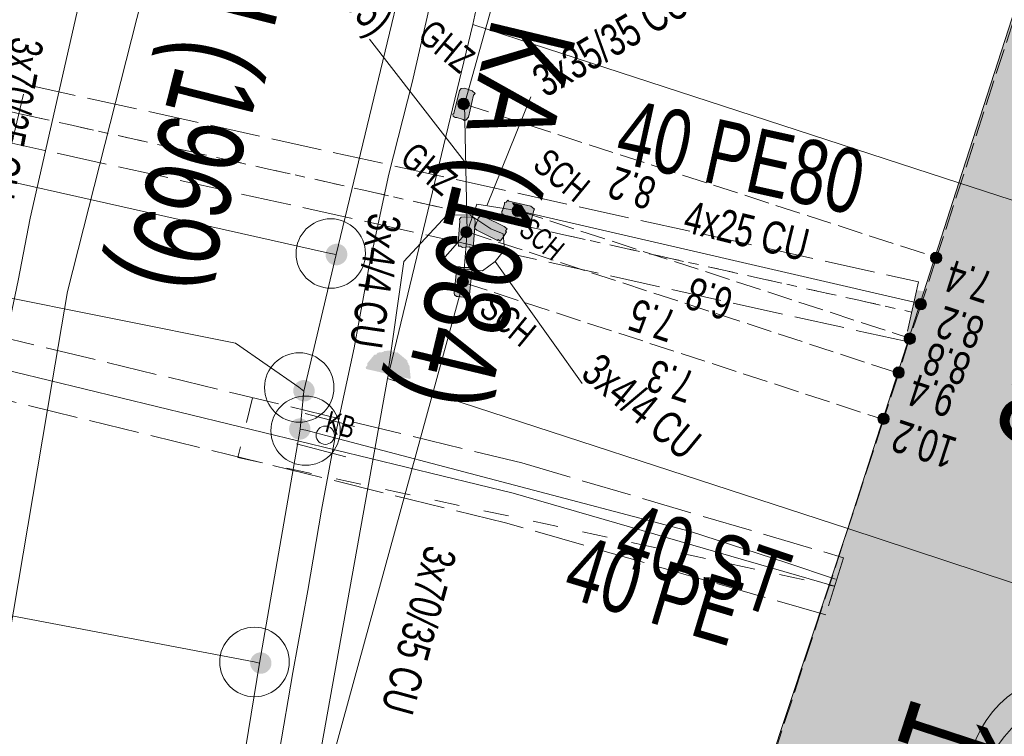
# Model space of a CAD drawing. Header units: metres. Extents: x -740 to 758, y -633 to 854.
# Tile 572 of 656: x 225 to 241, y -351 to -339. Entities that reach past the tile are written whole.
import ezdxf

# ---------------------------------------------------------------- set-up
doc = ezdxf.new("R2010")
doc.units = ezdxf.units.M
doc.header["$MEASUREMENT"] = 0
for name, pattern in [('166_166', [0.3328, 0.1664, -0.1664]), ('416_125', [0.5408, 0.416, -0.1248]), ('416_416', [0.832, 0.416, -0.416]), ('832_208', [1.04, 0.832, -0.208])]:
    doc.linetypes.add(name, pattern=pattern)
for name, color, linetype in [('Gas.LOVION', 7, 'Continuous'), ('Grundkarte.LOVION', 7, 'Continuous'), ('Grundkarte_Text.LOVION', 7, 'Continuous'), ('Strom.LOVION', 7, 'Continuous'), ('StromBemass.LOVION', 7, 'Continuous'), ('Wasser.LOVION', 7, 'Continuous')]:
    doc.layers.add(name, color=color, linetype=linetype)
doc.styles.add('ERSTELLTER_STIL_1', font='arial.ttf')

msp = doc.modelspace()

# ---------------------------------------------------------------- hatches: boundary and pattern name
at = {"layer": 'Gas.LOVION', "linetype": 'Continuous', "lineweight": 13}
for points in [[(230.326, -342.743), (230.339, -342.725), (230.349, -342.705), (230.357, -342.684), (230.363, -342.663), (230.365, -342.641), (230.365, -342.619), (230.363, -342.597), (230.357, -342.575), (230.349, -342.555), (230.338, -342.535), (230.325, -342.517), (230.31, -342.501), (230.293, -342.487), (230.274, -342.475), (230.254, -342.466), (230.233, -342.459), (230.211, -342.455), (230.189, -342.454), (230.167, -342.455), (230.145, -342.46), (230.124, -342.467), (230.104, -342.476), (230.085, -342.488), (230.068, -342.502), (230.053, -342.518), (230.04, -342.536), (230.029, -342.556), (230.021, -342.576), (230.016, -342.598), (230.013, -342.62), (230.013, -342.642), (230.016, -342.664), (230.022, -342.686), (230.03, -342.706), (230.04, -342.726), (230.054, -342.743), (230.069, -342.76), (230.086, -342.774), (230.105, -342.785), (230.125, -342.795), (230.146, -342.802), (230.168, -342.806), (230.19, -342.807), (230.212, -342.806), (230.234, -342.801), (230.255, -342.794), (230.275, -342.785), (230.293, -342.773), (230.311, -342.759)], [(230.332, -342.739), (230.345, -342.721), (230.356, -342.701), (230.364, -342.681), (230.369, -342.659), (230.372, -342.637), (230.372, -342.615), (230.369, -342.593), (230.364, -342.572), (230.356, -342.551), (230.345, -342.532), (230.332, -342.514), (230.317, -342.498), (230.299, -342.484), (230.281, -342.472), (230.261, -342.463), (230.24, -342.456), (230.218, -342.452), (230.196, -342.451), (230.174, -342.452), (230.152, -342.457), (230.131, -342.463), (230.111, -342.473), (230.093, -342.485), (230.076, -342.499), (230.061, -342.515), (230.048, -342.533), (230.037, -342.552), (230.029, -342.573), (230.024, -342.594), (230.021, -342.616), (230.021, -342.638), (230.024, -342.66), (230.029, -342.682), (230.038, -342.702), (230.048, -342.722), (230.061, -342.739), (230.076, -342.755), (230.094, -342.77), (230.112, -342.781), (230.132, -342.791), (230.153, -342.797), (230.175, -342.801), (230.197, -342.803), (230.219, -342.801), (230.241, -342.797), (230.262, -342.79), (230.282, -342.781), (230.3, -342.769), (230.317, -342.755)], [(229.79, -344.987), (229.802, -344.969), (229.813, -344.95), (229.821, -344.93), (229.826, -344.908), (229.829, -344.886), (229.829, -344.864), (229.826, -344.843), (229.821, -344.821), (229.813, -344.801), (229.802, -344.782), (229.789, -344.764), (229.774, -344.748), (229.757, -344.734), (229.738, -344.722), (229.718, -344.713), (229.697, -344.706), (229.676, -344.702), (229.654, -344.701), (229.632, -344.702), (229.61, -344.707), (229.589, -344.713), (229.57, -344.723), (229.551, -344.735), (229.534, -344.749), (229.519, -344.765), (229.506, -344.783), (229.496, -344.802), (229.488, -344.822), (229.482, -344.844), (229.48, -344.866), (229.48, -344.888), (229.482, -344.909), (229.488, -344.931), (229.496, -344.951), (229.507, -344.97), (229.52, -344.988), (229.535, -345.004), (229.552, -345.018), (229.57, -345.03), (229.59, -345.039), (229.611, -345.046), (229.633, -345.05), (229.655, -345.051), (229.677, -345.05), (229.698, -345.045), (229.719, -345.039), (229.739, -345.029), (229.758, -345.017), (229.775, -345.003)], [(229.794, -344.99), (229.806, -344.973), (229.817, -344.953), (229.825, -344.933), (229.83, -344.912), (229.833, -344.89), (229.833, -344.868), (229.83, -344.846), (229.825, -344.825), (229.817, -344.804), (229.806, -344.785), (229.793, -344.767), (229.778, -344.751), (229.761, -344.737), (229.742, -344.726), (229.722, -344.716), (229.701, -344.71), (229.68, -344.706), (229.658, -344.704), (229.636, -344.706), (229.614, -344.71), (229.593, -344.717), (229.573, -344.726), (229.555, -344.738), (229.538, -344.752), (229.523, -344.768), (229.51, -344.786), (229.5, -344.805), (229.492, -344.826), (229.486, -344.847), (229.484, -344.869), (229.484, -344.891), (229.486, -344.913), (229.492, -344.934), (229.5, -344.954), (229.511, -344.974), (229.524, -344.991), (229.539, -345.007), (229.556, -345.021), (229.574, -345.033), (229.594, -345.042), (229.615, -345.049), (229.637, -345.053), (229.659, -345.054), (229.681, -345.053), (229.702, -345.049), (229.723, -345.042), (229.743, -345.032), (229.762, -345.021), (229.779, -345.007)], [(229.721, -345.621), (229.734, -345.603), (229.744, -345.584), (229.752, -345.563), (229.758, -345.542), (229.76, -345.52), (229.76, -345.498), (229.757, -345.476), (229.752, -345.455), (229.744, -345.435), (229.733, -345.415), (229.72, -345.397), (229.705, -345.382), (229.688, -345.368), (229.669, -345.356), (229.649, -345.346), (229.628, -345.34), (229.607, -345.336), (229.585, -345.334), (229.563, -345.336), (229.541, -345.34), (229.52, -345.347), (229.5, -345.356), (229.482, -345.368), (229.465, -345.382), (229.45, -345.398), (229.437, -345.416), (229.426, -345.436), (229.418, -345.456), (229.413, -345.477), (229.41, -345.499), (229.41, -345.521), (229.413, -345.543), (229.419, -345.564), (229.427, -345.585), (229.438, -345.604), (229.451, -345.622), (229.466, -345.638), (229.483, -345.652), (229.501, -345.663), (229.521, -345.673), (229.542, -345.68), (229.564, -345.684), (229.586, -345.685), (229.608, -345.683), (229.629, -345.679), (229.65, -345.672), (229.67, -345.663), (229.689, -345.651), (229.706, -345.637)], [(229.724, -345.621), (229.737, -345.603), (229.747, -345.584), (229.755, -345.563), (229.761, -345.542), (229.763, -345.52), (229.763, -345.498), (229.76, -345.477), (229.755, -345.455), (229.747, -345.435), (229.736, -345.416), (229.723, -345.398), (229.708, -345.382), (229.691, -345.368), (229.672, -345.357), (229.653, -345.347), (229.632, -345.341), (229.61, -345.336), (229.588, -345.335), (229.566, -345.337), (229.545, -345.341), (229.524, -345.348), (229.504, -345.357), (229.486, -345.369), (229.469, -345.383), (229.454, -345.399), (229.441, -345.417), (229.43, -345.436), (229.422, -345.457), (229.417, -345.478), (229.414, -345.5), (229.414, -345.522), (229.417, -345.543), (229.423, -345.565), (229.431, -345.585), (229.441, -345.604), (229.454, -345.622), (229.469, -345.638), (229.486, -345.652), (229.505, -345.663), (229.525, -345.673), (229.546, -345.679), (229.567, -345.684), (229.589, -345.685), (229.611, -345.683), (229.633, -345.679), (229.654, -345.672), (229.673, -345.663), (229.692, -345.651), (229.709, -345.637)], [(238.565, -347.634), (238.338, -348.336), (238.675, -348.45), (238.931, -347.746)], [(229.077, -349.483), (229.09, -349.465), (229.1, -349.446), (229.108, -349.425), (229.114, -349.404), (229.116, -349.382), (229.116, -349.36), (229.113, -349.339), (229.108, -349.317), (229.1, -349.297), (229.089, -349.278), (229.076, -349.26), (229.061, -349.244), (229.044, -349.23), (229.026, -349.218), (229.006, -349.209), (228.985, -349.202), (228.963, -349.198), (228.941, -349.197), (228.919, -349.198), (228.898, -349.203), (228.877, -349.209), (228.857, -349.219), (228.839, -349.231), (228.822, -349.245), (228.807, -349.261), (228.794, -349.279), (228.783, -349.298), (228.775, -349.318), (228.77, -349.34), (228.767, -349.361), (228.767, -349.383), (228.77, -349.405), (228.776, -349.426), (228.784, -349.447), (228.795, -349.466), (228.807, -349.484), (228.823, -349.5), (228.84, -349.514), (228.858, -349.525), (228.878, -349.535), (228.899, -349.541), (228.92, -349.545), (228.942, -349.547), (228.964, -349.545), (228.986, -349.541), (229.007, -349.534), (229.027, -349.525), (229.045, -349.513), (229.062, -349.499)], [(229.079, -349.486), (229.092, -349.468), (229.103, -349.449), (229.111, -349.428), (229.116, -349.407), (229.119, -349.385), (229.119, -349.363), (229.116, -349.342), (229.11, -349.32), (229.102, -349.3), (229.091, -349.281), (229.078, -349.263), (229.063, -349.247), (229.046, -349.233), (229.028, -349.222), (229.008, -349.212), (228.987, -349.206), (228.966, -349.202), (228.944, -349.2), (228.922, -349.202), (228.9, -349.206), (228.879, -349.213), (228.859, -349.222), (228.841, -349.234), (228.824, -349.248), (228.809, -349.264), (228.796, -349.282), (228.786, -349.301), (228.778, -349.322), (228.772, -349.343), (228.77, -349.365), (228.77, -349.386), (228.773, -349.408), (228.778, -349.429), (228.786, -349.45), (228.797, -349.469), (228.81, -349.487), (228.825, -349.503), (228.842, -349.517), (228.86, -349.528), (228.88, -349.538), (228.901, -349.544), (228.923, -349.548), (228.945, -349.55), (228.967, -349.548), (228.988, -349.544), (229.009, -349.537), (229.029, -349.528), (229.047, -349.516), (229.064, -349.502)]]:
    msp.add_hatch(color=7, dxfattribs=at).paths.add_polyline_path(points)
at = {"layer": 'Grundkarte.LOVION', "linetype": 'Continuous', "lineweight": 18}
for points in [[(242.388, -335.644), (241.584, -337.999), (240.473, -341.447), (248.592, -344.082), (250.475, -338.253), (248.858, -337.731), (247.7, -337.371)], [(240.473, -341.447), (238.637, -347.154), (246.73, -349.82), (248.592, -344.082)], [(238.637, -347.154), (236.674, -353.079), (239.541, -353.981), (244.814, -355.623), (246.73, -349.82)]]:
    msp.add_hatch(color=9, dxfattribs=at).paths.add_polyline_path(points)
at = {"layer": 'Strom.LOVION', "linetype": 'Continuous', "lineweight": 13}
for points in [[(232.225, -339.919), (232.129, -340.298), (232.116, -340.314), (232.119, -340.343), (232.151, -340.369), (232.18, -340.366), (232.287, -340.4), (232.303, -340.414), (232.332, -340.411), (232.372, -340.362), (232.455, -340), (232.481, -339.968), (232.433, -339.928), (232.31, -339.881), (232.251, -339.887)], [(233.402, -341.828), (233.039, -341.745), (233.023, -341.732), (232.997, -341.764), (232.967, -341.767), (232.97, -341.797), (232.936, -341.903), (232.923, -341.919), (232.926, -341.949), (232.974, -341.988), (233.353, -342.084), (233.382, -342.081), (233.422, -342.033), (233.453, -341.897), (233.466, -341.881)], [(232.458, -342.453), (232.482, -342.095), (232.476, -342.037), (232.444, -342.011), (232.415, -342.013), (232.311, -342.009), (232.253, -342.014), (232.226, -342.047), (232.229, -342.076), (232.205, -342.433), (232.211, -342.491), (232.24, -342.489), (232.272, -342.515), (232.389, -342.504), (232.405, -342.517), (232.434, -342.514), (232.461, -342.482)], [(232.51, -342.226), (232.852, -342.399), (232.865, -342.383), (232.897, -342.41), (232.937, -342.361), (233, -342.252), (232.984, -342.239), (233.01, -342.206), (232.962, -342.167), (232.636, -342.007), (232.62, -341.993), (232.561, -341.999), (232.535, -342.031), (232.488, -342.154), (232.475, -342.17), (232.478, -342.199)], [(232.176, -342.894), (232.139, -343.267), (232.142, -343.296), (232.174, -343.323), (232.203, -343.32), (232.323, -343.338), (232.339, -343.351), (232.365, -343.319), (232.395, -343.316), (232.392, -343.287), (232.429, -342.913), (232.426, -342.884), (232.378, -342.845), (232.245, -342.843), (232.229, -342.83), (232.2, -342.832), (232.173, -342.865)], [(240.011, -342.926), (239.696, -343.932), (239.91, -344), (240.225, -342.994)], [(230.68, -344.518), (231.405, -344.683), (231.418, -344.667), (231.398, -344.462), (231.382, -344.449), (231.379, -344.42), (231.363, -344.407), (231.361, -344.378), (231.2, -344.245), (231.171, -344.248), (231.155, -344.235), (231.125, -344.238), (231.093, -344.212), (230.976, -344.223), (230.963, -344.239), (230.875, -344.248), (230.849, -344.28), (230.819, -344.283), (230.7, -344.427), (230.703, -344.457), (230.677, -344.489)]]:
    msp.add_hatch(color=7, dxfattribs=at).paths.add_polyline_path(points)
at = {"layer": 'StromBemass.LOVION', "linetype": 'Continuous', "lineweight": 13}
for points in [[(232.366, -340.204), (232.373, -340.194), (232.379, -340.184), (232.383, -340.173), (232.386, -340.161), (232.388, -340.149), (232.387, -340.137), (232.386, -340.125), (232.383, -340.114), (232.379, -340.103), (232.373, -340.092), (232.366, -340.083), (232.357, -340.074), (232.348, -340.066), (232.338, -340.06), (232.327, -340.055), (232.316, -340.051), (232.304, -340.049), (232.292, -340.048), (232.28, -340.049), (232.269, -340.051), (232.257, -340.055), (232.247, -340.06), (232.237, -340.067), (232.227, -340.074), (232.219, -340.083), (232.212, -340.093), (232.206, -340.103), (232.202, -340.114), (232.199, -340.126), (232.198, -340.138), (232.198, -340.15), (232.199, -340.162), (232.202, -340.173), (232.207, -340.184), (232.213, -340.195), (232.22, -340.204), (232.228, -340.213), (232.237, -340.221), (232.247, -340.227), (232.258, -340.232), (232.269, -340.236), (232.281, -340.238), (232.293, -340.239), (232.305, -340.238), (232.317, -340.235), (232.328, -340.232), (232.339, -340.227), (232.349, -340.22), (232.358, -340.213)], [(232.352, -340.186), (232.356, -340.179), (232.36, -340.172), (232.363, -340.165), (232.365, -340.157), (232.366, -340.149), (232.366, -340.142), (232.365, -340.134), (232.363, -340.126), (232.36, -340.119), (232.356, -340.112), (232.352, -340.105), (232.346, -340.1), (232.34, -340.095), (232.333, -340.091), (232.326, -340.087), (232.319, -340.085), (232.311, -340.083), (232.303, -340.083), (232.295, -340.083), (232.287, -340.085), (232.28, -340.087), (232.273, -340.091), (232.266, -340.095), (232.26, -340.1), (232.255, -340.106), (232.25, -340.112), (232.246, -340.119), (232.243, -340.126), (232.242, -340.134), (232.241, -340.142), (232.241, -340.15), (232.242, -340.158), (232.244, -340.165), (232.247, -340.173), (232.25, -340.179), (232.255, -340.186), (232.26, -340.192), (232.267, -340.197), (232.273, -340.201), (232.28, -340.204), (232.288, -340.207), (232.296, -340.208), (232.303, -340.208), (232.311, -340.208), (232.319, -340.206), (232.327, -340.204), (232.334, -340.201), (232.34, -340.196), (232.346, -340.191)], [(233.261, -341.967), (233.268, -341.957), (233.273, -341.947), (233.278, -341.936), (233.28, -341.925), (233.282, -341.913), (233.282, -341.901), (233.28, -341.89), (233.277, -341.878), (233.273, -341.867), (233.267, -341.857), (233.26, -341.848), (233.252, -341.839), (233.243, -341.831), (233.233, -341.825), (233.223, -341.82), (233.211, -341.817), (233.2, -341.814), (233.188, -341.814), (233.176, -341.815), (233.165, -341.817), (233.154, -341.82), (233.143, -341.826), (233.133, -341.832), (233.124, -341.839), (233.116, -341.848), (233.109, -341.858), (233.103, -341.868), (233.099, -341.879), (233.096, -341.89), (233.095, -341.902), (233.095, -341.914), (233.096, -341.925), (233.099, -341.937), (233.104, -341.948), (233.109, -341.958), (233.116, -341.967), (233.124, -341.976), (233.134, -341.983), (233.143, -341.99), (233.154, -341.995), (233.165, -341.998), (233.177, -342), (233.189, -342.001), (233.2, -342), (233.212, -341.998), (233.223, -341.994), (233.234, -341.989), (233.244, -341.983), (233.253, -341.976)], [(233.252, -341.95), (233.257, -341.943), (233.261, -341.936), (233.263, -341.929), (233.265, -341.921), (233.266, -341.913), (233.266, -341.905), (233.265, -341.897), (233.263, -341.889), (233.26, -341.882), (233.257, -341.875), (233.252, -341.868), (233.246, -341.863), (233.24, -341.858), (233.233, -341.853), (233.226, -341.85), (233.219, -341.847), (233.211, -341.846), (233.203, -341.846), (233.195, -341.846), (233.187, -341.848), (233.179, -341.85), (233.172, -341.854), (233.165, -341.858), (233.159, -341.863), (233.154, -341.869), (233.149, -341.875), (233.145, -341.882), (233.142, -341.89), (233.14, -341.897), (233.139, -341.905), (233.139, -341.913), (233.14, -341.921), (233.142, -341.929), (233.145, -341.936), (233.149, -341.943), (233.154, -341.95), (233.159, -341.956), (233.166, -341.961), (233.172, -341.965), (233.18, -341.968), (233.187, -341.971), (233.195, -341.972), (233.203, -341.973), (233.211, -341.972), (233.219, -341.971), (233.227, -341.968), (233.234, -341.965), (233.24, -341.961), (233.247, -341.955)], [(232.408, -342.318), (232.414, -342.309), (232.42, -342.299), (232.424, -342.288), (232.427, -342.277), (232.428, -342.265), (232.428, -342.254), (232.427, -342.242), (232.424, -342.231), (232.42, -342.221), (232.414, -342.211), (232.407, -342.201), (232.399, -342.193), (232.391, -342.186), (232.381, -342.179), (232.37, -342.175), (232.359, -342.171), (232.348, -342.169), (232.337, -342.168), (232.325, -342.169), (232.314, -342.171), (232.303, -342.175), (232.293, -342.18), (232.283, -342.186), (232.274, -342.193), (232.266, -342.202), (232.259, -342.211), (232.254, -342.221), (232.25, -342.232), (232.247, -342.243), (232.246, -342.254), (232.246, -342.266), (232.247, -342.277), (232.25, -342.288), (232.254, -342.299), (232.26, -342.309), (232.267, -342.318), (232.274, -342.327), (232.283, -342.334), (232.293, -342.34), (232.303, -342.345), (232.314, -342.349), (232.326, -342.351), (232.337, -342.351), (232.349, -342.351), (232.36, -342.348), (232.371, -342.345), (232.381, -342.34), (232.391, -342.334), (232.4, -342.326)], [(232.399, -342.299), (232.403, -342.293), (232.407, -342.286), (232.41, -342.279), (232.412, -342.271), (232.413, -342.263), (232.413, -342.256), (232.412, -342.248), (232.41, -342.24), (232.407, -342.233), (232.403, -342.226), (232.399, -342.22), (232.393, -342.214), (232.387, -342.209), (232.38, -342.205), (232.373, -342.202), (232.366, -342.199), (232.358, -342.198), (232.35, -342.197), (232.342, -342.198), (232.335, -342.199), (232.327, -342.202), (232.32, -342.205), (232.314, -342.209), (232.308, -342.214), (232.302, -342.22), (232.298, -342.226), (232.294, -342.233), (232.291, -342.241), (232.289, -342.248), (232.288, -342.256), (232.288, -342.264), (232.289, -342.272), (232.291, -342.279), (232.294, -342.286), (232.298, -342.293), (232.302, -342.3), (232.308, -342.305), (232.314, -342.31), (232.321, -342.315), (232.328, -342.318), (232.335, -342.32), (232.343, -342.322), (232.351, -342.322), (232.359, -342.322), (232.366, -342.32), (232.374, -342.318), (232.381, -342.314), (232.387, -342.31), (232.393, -342.305)], [(240.17, -342.743), (240.177, -342.733), (240.183, -342.723), (240.187, -342.712), (240.19, -342.7), (240.191, -342.689), (240.191, -342.677), (240.19, -342.665), (240.187, -342.654), (240.182, -342.643), (240.177, -342.632), (240.17, -342.623), (240.161, -342.614), (240.152, -342.607), (240.142, -342.6), (240.132, -342.595), (240.12, -342.592), (240.109, -342.589), (240.097, -342.589), (240.085, -342.59), (240.073, -342.592), (240.062, -342.595), (240.051, -342.601), (240.041, -342.607), (240.032, -342.615), (240.024, -342.623), (240.017, -342.633), (240.012, -342.643), (240.007, -342.654), (240.004, -342.666), (240.003, -342.677), (240.003, -342.689), (240.004, -342.701), (240.007, -342.713), (240.012, -342.724), (240.018, -342.734), (240.025, -342.743), (240.033, -342.752), (240.042, -342.76), (240.052, -342.766), (240.063, -342.771), (240.074, -342.775), (240.086, -342.777), (240.097, -342.777), (240.109, -342.777), (240.121, -342.774), (240.132, -342.771), (240.143, -342.766), (240.153, -342.759), (240.162, -342.752)], [(240.147, -342.727), (240.152, -342.721), (240.156, -342.714), (240.158, -342.707), (240.16, -342.699), (240.161, -342.692), (240.161, -342.684), (240.16, -342.676), (240.158, -342.669), (240.155, -342.662), (240.152, -342.655), (240.147, -342.649), (240.142, -342.643), (240.136, -342.639), (240.13, -342.635), (240.123, -342.631), (240.115, -342.629), (240.108, -342.628), (240.1, -342.627), (240.092, -342.628), (240.085, -342.629), (240.078, -342.631), (240.071, -342.635), (240.064, -342.639), (240.058, -342.644), (240.053, -342.649), (240.049, -342.656), (240.045, -342.662), (240.042, -342.669), (240.04, -342.677), (240.039, -342.684), (240.039, -342.692), (240.04, -342.7), (240.042, -342.707), (240.045, -342.714), (240.049, -342.721), (240.053, -342.727), (240.059, -342.733), (240.065, -342.738), (240.071, -342.742), (240.078, -342.745), (240.085, -342.747), (240.093, -342.749), (240.101, -342.749), (240.108, -342.749), (240.116, -342.747), (240.123, -342.745), (240.13, -342.741), (240.136, -342.737), (240.142, -342.732)], [(240.151, -342.725), (240.156, -342.719), (240.159, -342.712), (240.162, -342.705), (240.164, -342.698), (240.165, -342.69), (240.165, -342.682), (240.164, -342.675), (240.162, -342.667), (240.159, -342.66), (240.155, -342.653), (240.151, -342.647), (240.146, -342.642), (240.14, -342.637), (240.133, -342.633), (240.126, -342.629), (240.119, -342.627), (240.111, -342.626), (240.104, -342.625), (240.096, -342.626), (240.088, -342.627), (240.081, -342.63), (240.074, -342.633), (240.068, -342.637), (240.062, -342.642), (240.057, -342.648), (240.052, -342.654), (240.048, -342.661), (240.046, -342.668), (240.044, -342.675), (240.043, -342.683), (240.043, -342.691), (240.044, -342.698), (240.046, -342.706), (240.048, -342.713), (240.052, -342.719), (240.057, -342.726), (240.062, -342.731), (240.068, -342.736), (240.074, -342.74), (240.081, -342.744), (240.089, -342.746), (240.096, -342.747), (240.104, -342.748), (240.112, -342.747), (240.119, -342.746), (240.127, -342.743), (240.134, -342.74), (240.14, -342.736), (240.146, -342.731)], [(232.35, -343.136), (232.357, -343.127), (232.362, -343.116), (232.367, -343.105), (232.37, -343.094), (232.371, -343.082), (232.371, -343.071), (232.37, -343.059), (232.367, -343.048), (232.362, -343.037), (232.357, -343.027), (232.35, -343.017), (232.342, -343.009), (232.333, -343.001), (232.323, -342.995), (232.312, -342.99), (232.301, -342.986), (232.289, -342.984), (232.278, -342.984), (232.266, -342.984), (232.254, -342.987), (232.243, -342.99), (232.233, -342.995), (232.223, -343.002), (232.214, -343.009), (232.206, -343.018), (232.199, -343.027), (232.193, -343.037), (232.189, -343.048), (232.186, -343.06), (232.185, -343.071), (232.185, -343.083), (232.186, -343.095), (232.189, -343.106), (232.194, -343.117), (232.199, -343.127), (232.206, -343.137), (232.214, -343.145), (232.223, -343.152), (232.233, -343.159), (232.244, -343.164), (232.255, -343.167), (232.267, -343.169), (232.278, -343.17), (232.29, -343.169), (232.301, -343.167), (232.313, -343.163), (232.323, -343.158), (232.333, -343.152), (232.342, -343.145)], [(232.336, -343.129), (232.341, -343.123), (232.345, -343.116), (232.348, -343.108), (232.35, -343.1), (232.351, -343.093), (232.351, -343.085), (232.35, -343.077), (232.348, -343.069), (232.345, -343.061), (232.341, -343.054), (232.336, -343.048), (232.331, -343.042), (232.325, -343.037), (232.318, -343.033), (232.311, -343.029), (232.303, -343.027), (232.295, -343.026), (232.287, -343.025), (232.279, -343.026), (232.271, -343.027), (232.264, -343.03), (232.256, -343.033), (232.25, -343.037), (232.244, -343.042), (232.238, -343.048), (232.234, -343.055), (232.23, -343.062), (232.227, -343.069), (232.225, -343.077), (232.224, -343.085), (232.224, -343.093), (232.225, -343.101), (232.227, -343.109), (232.23, -343.116), (232.234, -343.123), (232.238, -343.129), (232.244, -343.135), (232.25, -343.14), (232.257, -343.145), (232.264, -343.148), (232.272, -343.15), (232.28, -343.152), (232.288, -343.152), (232.295, -343.152), (232.303, -343.15), (232.311, -343.148), (232.318, -343.144), (232.325, -343.14), (232.331, -343.135)], [(239.916, -343.508), (239.923, -343.499), (239.929, -343.488), (239.933, -343.477), (239.936, -343.466), (239.938, -343.454), (239.938, -343.442), (239.936, -343.43), (239.933, -343.419), (239.929, -343.408), (239.923, -343.397), (239.916, -343.388), (239.908, -343.379), (239.899, -343.372), (239.889, -343.365), (239.878, -343.36), (239.866, -343.357), (239.855, -343.355), (239.843, -343.354), (239.831, -343.355), (239.82, -343.357), (239.808, -343.361), (239.798, -343.366), (239.788, -343.372), (239.778, -343.38), (239.77, -343.388), (239.763, -343.398), (239.758, -343.408), (239.753, -343.419), (239.75, -343.431), (239.749, -343.443), (239.749, -343.455), (239.751, -343.466), (239.754, -343.478), (239.758, -343.489), (239.764, -343.499), (239.771, -343.509), (239.779, -343.517), (239.788, -343.525), (239.798, -343.531), (239.809, -343.536), (239.82, -343.54), (239.832, -343.542), (239.844, -343.543), (239.855, -343.542), (239.867, -343.54), (239.878, -343.536), (239.889, -343.531), (239.899, -343.525), (239.908, -343.517)], [(239.901, -343.49), (239.906, -343.484), (239.91, -343.477), (239.913, -343.47), (239.915, -343.462), (239.916, -343.454), (239.916, -343.446), (239.915, -343.439), (239.913, -343.431), (239.91, -343.424), (239.906, -343.417), (239.901, -343.41), (239.896, -343.405), (239.89, -343.4), (239.883, -343.395), (239.876, -343.392), (239.868, -343.39), (239.86, -343.388), (239.853, -343.388), (239.845, -343.388), (239.837, -343.39), (239.83, -343.392), (239.822, -343.396), (239.816, -343.4), (239.81, -343.405), (239.804, -343.411), (239.8, -343.417), (239.796, -343.424), (239.793, -343.431), (239.791, -343.439), (239.79, -343.447), (239.79, -343.455), (239.791, -343.463), (239.793, -343.47), (239.796, -343.477), (239.8, -343.484), (239.805, -343.491), (239.81, -343.496), (239.816, -343.502), (239.823, -343.506), (239.83, -343.509), (239.837, -343.511), (239.845, -343.513), (239.853, -343.513), (239.861, -343.513), (239.869, -343.511), (239.876, -343.509), (239.883, -343.506), (239.89, -343.501), (239.896, -343.496)], [(239.735, -344.078), (239.742, -344.069), (239.748, -344.058), (239.752, -344.047), (239.755, -344.036), (239.756, -344.024), (239.756, -344.012), (239.755, -344), (239.752, -343.989), (239.747, -343.978), (239.742, -343.968), (239.735, -343.958), (239.726, -343.95), (239.717, -343.942), (239.707, -343.936), (239.697, -343.931), (239.685, -343.927), (239.674, -343.925), (239.662, -343.924), (239.65, -343.925), (239.638, -343.927), (239.627, -343.931), (239.617, -343.936), (239.607, -343.942), (239.598, -343.95), (239.589, -343.959), (239.583, -343.968), (239.577, -343.979), (239.573, -343.99), (239.57, -344.001), (239.568, -344.013), (239.568, -344.025), (239.57, -344.036), (239.573, -344.048), (239.577, -344.059), (239.583, -344.069), (239.59, -344.079), (239.598, -344.087), (239.607, -344.095), (239.617, -344.101), (239.628, -344.106), (239.639, -344.11), (239.651, -344.112), (239.662, -344.113), (239.674, -344.112), (239.686, -344.11), (239.697, -344.106), (239.708, -344.101), (239.718, -344.094), (239.727, -344.087)], [(239.709, -344.055), (239.714, -344.048), (239.717, -344.041), (239.72, -344.034), (239.722, -344.026), (239.723, -344.018), (239.723, -344.01), (239.722, -344.002), (239.72, -343.994), (239.717, -343.987), (239.713, -343.98), (239.709, -343.973), (239.703, -343.968), (239.697, -343.963), (239.69, -343.958), (239.683, -343.955), (239.675, -343.953), (239.668, -343.951), (239.66, -343.951), (239.652, -343.951), (239.644, -343.953), (239.636, -343.955), (239.629, -343.959), (239.622, -343.963), (239.616, -343.968), (239.611, -343.974), (239.606, -343.98), (239.602, -343.987), (239.599, -343.995), (239.597, -344.002), (239.596, -344.01), (239.596, -344.018), (239.597, -344.026), (239.599, -344.034), (239.602, -344.041), (239.606, -344.048), (239.611, -344.055), (239.616, -344.061), (239.623, -344.066), (239.629, -344.07), (239.637, -344.073), (239.644, -344.076), (239.652, -344.077), (239.66, -344.078), (239.668, -344.077), (239.676, -344.076), (239.683, -344.073), (239.691, -344.07), (239.697, -344.065), (239.703, -344.06)], [(239.715, -344.052), (239.719, -344.045), (239.723, -344.038), (239.726, -344.031), (239.728, -344.023), (239.729, -344.016), (239.729, -344.008), (239.728, -344), (239.726, -343.992), (239.723, -343.985), (239.719, -343.978), (239.715, -343.972), (239.709, -343.966), (239.703, -343.961), (239.696, -343.957), (239.689, -343.953), (239.682, -343.951), (239.674, -343.95), (239.666, -343.949), (239.658, -343.95), (239.651, -343.951), (239.643, -343.954), (239.636, -343.957), (239.629, -343.961), (239.623, -343.966), (239.618, -343.972), (239.613, -343.978), (239.609, -343.985), (239.607, -343.993), (239.605, -344), (239.604, -344.008), (239.604, -344.016), (239.605, -344.024), (239.607, -344.031), (239.61, -344.039), (239.613, -344.046), (239.618, -344.052), (239.623, -344.058), (239.63, -344.063), (239.636, -344.067), (239.643, -344.07), (239.651, -344.073), (239.659, -344.074), (239.667, -344.075), (239.674, -344.074), (239.682, -344.073), (239.69, -344.07), (239.697, -344.067), (239.703, -344.063), (239.709, -344.058)], [(239.551, -344.635), (239.558, -344.626), (239.563, -344.615), (239.568, -344.604), (239.571, -344.593), (239.572, -344.582), (239.572, -344.57), (239.57, -344.558), (239.568, -344.547), (239.563, -344.536), (239.558, -344.526), (239.551, -344.516), (239.543, -344.508), (239.534, -344.501), (239.524, -344.494), (239.513, -344.489), (239.502, -344.486), (239.49, -344.484), (239.479, -344.483), (239.467, -344.484), (239.456, -344.486), (239.445, -344.49), (239.434, -344.495), (239.424, -344.501), (239.415, -344.508), (239.407, -344.517), (239.4, -344.526), (239.395, -344.537), (239.39, -344.548), (239.388, -344.559), (239.386, -344.57), (239.386, -344.582), (239.388, -344.594), (239.391, -344.605), (239.395, -344.616), (239.401, -344.626), (239.408, -344.636), (239.416, -344.644), (239.425, -344.651), (239.435, -344.658), (239.445, -344.663), (239.456, -344.666), (239.468, -344.668), (239.479, -344.669), (239.491, -344.668), (239.503, -344.666), (239.514, -344.662), (239.524, -344.657), (239.534, -344.651), (239.543, -344.644)], [(239.526, -344.628), (239.531, -344.622), (239.535, -344.615), (239.538, -344.608), (239.54, -344.6), (239.541, -344.592), (239.541, -344.584), (239.54, -344.576), (239.538, -344.568), (239.535, -344.561), (239.531, -344.554), (239.526, -344.548), (239.521, -344.542), (239.515, -344.537), (239.508, -344.533), (239.501, -344.529), (239.493, -344.527), (239.485, -344.525), (239.477, -344.525), (239.469, -344.526), (239.462, -344.527), (239.454, -344.529), (239.447, -344.533), (239.44, -344.537), (239.434, -344.542), (239.429, -344.548), (239.424, -344.554), (239.42, -344.561), (239.417, -344.569), (239.415, -344.577), (239.415, -344.584), (239.415, -344.592), (239.416, -344.6), (239.418, -344.608), (239.421, -344.615), (239.424, -344.622), (239.429, -344.629), (239.434, -344.634), (239.441, -344.639), (239.447, -344.644), (239.455, -344.647), (239.462, -344.649), (239.47, -344.651), (239.478, -344.651), (239.486, -344.651), (239.494, -344.649), (239.501, -344.647), (239.508, -344.643), (239.515, -344.639), (239.521, -344.634)], [(239.526, -344.628), (239.531, -344.622), (239.535, -344.615), (239.538, -344.608), (239.54, -344.6), (239.541, -344.592), (239.541, -344.584), (239.54, -344.576), (239.538, -344.568), (239.535, -344.561), (239.531, -344.554), (239.526, -344.548), (239.521, -344.542), (239.515, -344.537), (239.508, -344.533), (239.501, -344.529), (239.493, -344.527), (239.485, -344.525), (239.477, -344.525), (239.469, -344.526), (239.462, -344.527), (239.454, -344.529), (239.447, -344.533), (239.44, -344.537), (239.434, -344.542), (239.429, -344.548), (239.424, -344.554), (239.42, -344.561), (239.417, -344.569), (239.415, -344.577), (239.415, -344.584), (239.415, -344.592), (239.416, -344.6), (239.418, -344.608), (239.421, -344.615), (239.424, -344.622), (239.429, -344.629), (239.434, -344.634), (239.441, -344.639), (239.447, -344.644), (239.455, -344.647), (239.462, -344.649), (239.47, -344.651), (239.478, -344.651), (239.486, -344.651), (239.494, -344.649), (239.501, -344.647), (239.508, -344.643), (239.515, -344.639), (239.521, -344.634)], [(239.302, -345.4), (239.309, -345.39), (239.314, -345.38), (239.318, -345.369), (239.321, -345.358), (239.323, -345.346), (239.323, -345.335), (239.321, -345.323), (239.318, -345.312), (239.314, -345.301), (239.308, -345.291), (239.301, -345.281), (239.293, -345.273), (239.284, -345.266), (239.274, -345.259), (239.264, -345.254), (239.253, -345.251), (239.241, -345.249), (239.23, -345.248), (239.218, -345.249), (239.207, -345.251), (239.196, -345.255), (239.185, -345.26), (239.175, -345.266), (239.166, -345.273), (239.158, -345.282), (239.151, -345.291), (239.146, -345.302), (239.142, -345.312), (239.139, -345.324), (239.137, -345.335), (239.137, -345.347), (239.139, -345.359), (239.142, -345.37), (239.146, -345.381), (239.152, -345.391), (239.159, -345.4), (239.167, -345.409), (239.176, -345.416), (239.186, -345.422), (239.196, -345.427), (239.207, -345.431), (239.219, -345.433), (239.23, -345.434), (239.242, -345.433), (239.253, -345.431), (239.264, -345.427), (239.275, -345.422), (239.285, -345.416), (239.294, -345.408)], [(239.278, -345.393), (239.283, -345.387), (239.287, -345.38), (239.29, -345.372), (239.292, -345.364), (239.293, -345.356), (239.292, -345.348), (239.291, -345.34), (239.289, -345.332), (239.286, -345.324), (239.282, -345.317), (239.278, -345.311), (239.272, -345.305), (239.266, -345.3), (239.259, -345.295), (239.252, -345.292), (239.244, -345.289), (239.236, -345.288), (239.228, -345.287), (239.22, -345.288), (239.212, -345.289), (239.204, -345.292), (239.196, -345.295), (239.19, -345.3), (239.183, -345.305), (239.178, -345.311), (239.173, -345.318), (239.169, -345.325), (239.166, -345.332), (239.164, -345.34), (239.163, -345.348), (239.163, -345.356), (239.164, -345.364), (239.166, -345.372), (239.169, -345.38), (239.173, -345.387), (239.178, -345.394), (239.184, -345.399), (239.19, -345.405), (239.197, -345.409), (239.204, -345.412), (239.212, -345.415), (239.22, -345.416), (239.228, -345.417), (239.236, -345.416), (239.244, -345.415), (239.252, -345.412), (239.259, -345.409), (239.266, -345.404), (239.272, -345.399)], [(239.278, -345.393), (239.283, -345.387), (239.287, -345.38), (239.29, -345.372), (239.292, -345.364), (239.293, -345.356), (239.292, -345.348), (239.291, -345.34), (239.289, -345.332), (239.286, -345.324), (239.282, -345.317), (239.278, -345.311), (239.272, -345.305), (239.266, -345.3), (239.259, -345.295), (239.252, -345.292), (239.244, -345.289), (239.236, -345.288), (239.228, -345.287), (239.22, -345.288), (239.212, -345.289), (239.204, -345.292), (239.196, -345.295), (239.19, -345.3), (239.183, -345.305), (239.178, -345.311), (239.173, -345.318), (239.169, -345.325), (239.166, -345.332), (239.164, -345.34), (239.163, -345.348), (239.163, -345.356), (239.164, -345.364), (239.166, -345.372), (239.169, -345.38), (239.173, -345.387), (239.178, -345.394), (239.184, -345.399), (239.19, -345.405), (239.197, -345.409), (239.204, -345.412), (239.212, -345.415), (239.22, -345.416), (239.228, -345.417), (239.236, -345.416), (239.244, -345.415), (239.252, -345.412), (239.259, -345.409), (239.266, -345.404), (239.272, -345.399)]]:
    msp.add_hatch(color=7, dxfattribs=at).paths.add_polyline_path(points)
at = {"layer": 'Wasser.LOVION', "linetype": 'Continuous', "lineweight": 13}
for points in [[(239.774, -343.215), (239.608, -343.941), (239.971, -344.023), (240.15, -343.282)], [(238.518, -347.756), (238.307, -348.472), (238.673, -348.584), (238.868, -347.855)]]:
    msp.add_hatch(color=7, dxfattribs=at).paths.add_polyline_path(points)

# ---------------------------------------------------------------- linework, layer by layer
at = {"layer": 'Gas.LOVION', "color": 5, "linetype": 'Continuous', "lineweight": 18}
for points in [[(227.404, -402.916), (225.688, -393.67), (225.527, -392.784), (225.513, -392.342), (225.498, -392.033), (225.011, -380.702), (226.285, -366.834), (227.483, -358.53), (228.093, -354.184), (228.211, -353.582), (228.238, -353.55), (228.923, -349.374), (229.595, -345.511), (229.652, -344.885), (230.185, -342.63), (232.099, -334.7), (232.281, -333.692), (233.777, -328.89), (235.777, -321.38), (236.663, -318.205), (238.808, -310.517)], [(230.185, -342.63), (230.094, -342.61), (220.681, -340.501), (219.913, -340.354)], [(229.652, -344.885), (229.571, -344.818), (228.525, -344.093), (224.455, -343.279), (219.426, -342.323)], [(229.595, -345.511), (229.685, -345.531), (230.019, -345.617), (236.04, -347.201), (237.613, -347.712), (238.437, -347.986)], [(228.923, -349.374), (228.832, -349.354), (218.096, -347.315), (217.075, -347.149)]]:
    msp.add_lwpolyline(points, dxfattribs=at)
at = {"layer": 'Gas.LOVION', "color": 251, "linetype": 'Continuous', "lineweight": 13}
for points in [[(230.492, -345.467), (229.673, -345.252)], [(230.349, -345.969), (229.53, -345.754)]]:
    msp.add_lwpolyline(points, dxfattribs=at)
at = {"layer": 'Gas.LOVION', "color": 7, "linetype": 'Continuous', "lineweight": 13}
for centre, radius in [((230.099, -342.612), 0.573), ((229.578, -344.824), 0.573), ((229.682, -345.537), 0.572), ((228.839, -349.355), 0.574)]:
    msp.add_circle(centre, radius, dxfattribs=at)
at = {"layer": 'Gas.LOVION', "color": 251, "linetype": 'Continuous', "lineweight": 13}
msp.add_circle((230.008, -345.612), 0.151, dxfattribs=at)
at = {"layer": 'Gas.LOVION', "color": 5, "linetype": 'Continuous', "lineweight": 18}
msp.add_circle((242.409, -351.321), 1.792, dxfattribs=at)
at = {"layer": 'Grundkarte.LOVION', "color": 8, "linetype": 'Continuous', "lineweight": 18}
for points in [[(240.311, -311.375), (239.554, -313.607), (237.95, -318.965), (237.575, -320.273), (237.289, -321.276), (233.692, -332.859), (233.544, -333.76), (233.337, -334.667), (232.444, -338.833), (231.035, -344.675), (229.906, -350.963), (228.93, -356.999), (228.014, -363.354), (227.245, -370.907), (226.443, -379.025), (226.54, -383.951), (226.696, -390.379), (227.408, -396.457), (228.569, -402.58)], [(240.311, -311.375), (239.554, -313.607), (237.95, -318.965), (237.575, -320.273), (237.289, -321.276), (233.692, -332.859), (233.544, -333.76), (233.337, -334.667), (232.444, -338.833), (231.035, -344.675), (229.906, -350.963), (228.93, -356.999), (228.014, -363.354), (227.245, -370.907), (226.443, -379.025), (226.54, -383.951), (226.696, -390.379), (227.408, -396.457), (228.569, -402.58)], [(226.269, -337.043), (225.131, -342.031), (224.936, -343.055), (224.714, -344.111), (224.519, -345.135), (224.192, -347.236), (223.996, -348.26), (223.507, -351.411), (223.375, -352.488), (223.049, -354.589), (222.942, -355.309), (222.803, -356.002), (222.589, -357.442), (222.45, -358.135), (222.236, -359.575), (222.097, -360.268), (221.776, -362.427), (221.637, -363.121), (221.453, -364.262), (221.387, -364.8), (221.263, -365.345)], [(227.968, -358.955), (228.355, -356.257), (228.606, -354.903), (228.8, -353.554), (229.025, -352.231), (229.245, -350.85), (229.47, -349.528), (229.722, -348.173), (229.947, -346.851), (230.199, -345.496), (230.483, -344.168), (230.735, -342.813), (231.06, -341.304), (231.444, -339.788), (231.796, -338.246)]]:
    msp.add_lwpolyline(points, dxfattribs=at)
at = {"layer": 'Grundkarte.LOVION', "color": 253, "linetype": 'Continuous', "lineweight": 18}
msp.add_lwpolyline([(228.569, -402.58), (227.408, -396.457), (226.696, -390.379), (226.54, -383.951), (226.443, -379.025), (227.245, -370.907), (228.014, -363.354), (228.93, -356.999), (229.906, -350.963), (231.035, -344.675), (232.444, -338.833), (233.337, -334.667), (233.544, -333.76), (233.692, -332.859), (237.289, -321.276), (237.575, -320.273), (237.95, -318.965), (239.554, -313.607), (240.311, -311.375)], dxfattribs=at)
at = {"layer": 'Grundkarte.LOVION', "color": 8, "linetype": 'Continuous', "lineweight": 18}
for points in [[(233.692, -332.859), (239.399, -334.695), (239.671, -334.757), (242.388, -335.644), (247.7, -337.371), (248.858, -337.731), (250.475, -338.253), (251.757, -338.659), (268.113, -343.917), (267.917, -350.379), (249.906, -344.515), (248.592, -344.082), (240.473, -341.447), (232.444, -338.833), (233.337, -334.667), (233.544, -333.76)], [(242.388, -335.644), (247.7, -337.371), (248.858, -337.731), (250.475, -338.253), (248.592, -344.082), (240.473, -341.447), (241.584, -337.999)], [(249.906, -344.515), (267.917, -350.379), (267.736, -356.693), (247.92, -350.207), (246.73, -349.82), (238.637, -347.154), (231.035, -344.675), (232.444, -338.833), (240.473, -341.447), (248.592, -344.082)], [(240.473, -341.447), (248.592, -344.082), (246.73, -349.82), (238.637, -347.154)], [(229.906, -350.963), (231.035, -344.675), (238.637, -347.154), (246.73, -349.82), (247.92, -350.207), (267.736, -356.693), (267.532, -362.771), (248.871, -356.911), (247.681, -356.525), (246.005, -356.009), (244.814, -355.623), (239.541, -353.981), (236.674, -353.079)], [(238.637, -347.154), (246.73, -349.82), (244.814, -355.623), (239.541, -353.981), (236.674, -353.079)]]:
    msp.add_lwpolyline(points, close=True, dxfattribs=at)
at = {"layer": 'Strom.LOVION', "color": 150, "linetype": 'Continuous', "lineweight": 18}
for points in [[(232.307, -340.147), (234.301, -333.036), (237.35, -321.3), (238.805, -315.173), (242.704, -302.6), (243.296, -298.832), (243.783, -297.913), (243.462, -297.811), (232.764, -295.399), (231.374, -295.092), (228.846, -294.171), (226.233, -293.289), (223.517, -293.023), (219.518, -292.778), (216.062, -292.953), (212.78, -293.54), (210.125, -294.051), (205.958, -294.961), (205.839, -295.106), (207.575, -299.709), (206.22, -300.211)], [(221.343, -356.337), (222.519, -356.577), (222.009, -359.065), (227.889, -360.263), (228.27, -359.93), (228.784, -359.437), (230.127, -350.956), (232.284, -343.09), (232.35, -342.256), (232.307, -340.147)], [(232.744, -342.203), (232.396, -341.971), (232.013, -341.979), (231.304, -342.743), (231.042, -344.601)], [(232.35, -342.256), (231.951, -342.709), (232.053, -342.847), (232.605, -342.896), (232.812, -342.743), (232.97, -342.55), (232.944, -342.287), (232.744, -342.203)]]:
    msp.add_lwpolyline(points, dxfattribs=at)
at = {"layer": 'Strom.LOVION', "color": 7, "linetype": 'Continuous', "lineweight": 13}
for points in [[(232.31, -341.093), (230.739, -339.074)], [(232.677, -341.825), (233.403, -340.025)], [(232.812, -342.743), (234.25, -344.76)]]:
    msp.add_lwpolyline(points, dxfattribs=at)
for points in [[(232.225, -339.919), (232.251, -339.887), (232.31, -339.881), (232.433, -339.928), (232.481, -339.968), (232.455, -340), (232.372, -340.362), (232.332, -340.411), (232.303, -340.414), (232.287, -340.4), (232.18, -340.366), (232.151, -340.369), (232.119, -340.343), (232.116, -340.314), (232.129, -340.298)], [(233.402, -341.828), (233.466, -341.881), (233.453, -341.897), (233.422, -342.033), (233.382, -342.081), (233.353, -342.084), (232.974, -341.988), (232.926, -341.949), (232.923, -341.919), (232.936, -341.903), (232.97, -341.797), (232.967, -341.767), (232.997, -341.764), (233.023, -341.732), (233.039, -341.745)], [(232.458, -342.453), (232.461, -342.482), (232.434, -342.514), (232.405, -342.517), (232.389, -342.504), (232.272, -342.515), (232.24, -342.489), (232.211, -342.491), (232.205, -342.433), (232.229, -342.076), (232.226, -342.047), (232.253, -342.014), (232.311, -342.009), (232.415, -342.013), (232.444, -342.011), (232.476, -342.037), (232.482, -342.095)], [(232.51, -342.226), (232.478, -342.199), (232.475, -342.17), (232.488, -342.154), (232.535, -342.031), (232.561, -341.999), (232.62, -341.993), (232.636, -342.007), (232.962, -342.167), (233.01, -342.206), (232.984, -342.239), (233, -342.252), (232.937, -342.361), (232.897, -342.41), (232.865, -342.383), (232.852, -342.399)], [(232.176, -342.894), (232.173, -342.865), (232.2, -342.832), (232.229, -342.83), (232.245, -342.843), (232.378, -342.845), (232.426, -342.884), (232.429, -342.913), (232.392, -343.287), (232.395, -343.316), (232.365, -343.319), (232.339, -343.351), (232.323, -343.338), (232.203, -343.32), (232.174, -343.323), (232.142, -343.296), (232.139, -343.267)]]:
    msp.add_lwpolyline(points, close=True, dxfattribs=at)
at = {"layer": 'Strom.LOVION', "color": 5, "linetype": 'Continuous', "lineweight": 18}
msp.add_lwpolyline([(232.35, -342.256), (232.512, -341.797), (233.203, -341.907), (239.855, -343.444)], dxfattribs=at)
at = {"layer": 'StromBemass.LOVION', "color": 7, "linetype": '416_125', "lineweight": 13}
for points in [[(242.388, -335.644), (240.106, -342.68), (239.855, -343.444), (239.659, -344.009), (239.48, -344.589), (239.229, -345.352), (236.704, -353.077)], [(232.307, -340.147), (240.106, -342.68)], [(233.203, -341.907), (239.659, -344.009)], [(232.35, -342.256), (239.48, -344.589)], [(232.284, -343.09), (239.229, -345.352)]]:
    msp.add_lwpolyline(points, dxfattribs=at)
at = {"layer": 'StromBemass.LOVION', "color": 7, "linetype": 'Continuous', "lineweight": 13}
for centre, radius in [((232.293, -340.143), 0.0951), ((232.303, -340.146), 0.0628), ((233.188, -341.907), 0.0937), ((233.203, -341.909), 0.0636), ((232.337, -342.26), 0.0916), ((232.35, -342.26), 0.0625), ((240.097, -342.683), 0.0944), ((240.1, -342.688), 0.061), ((240.104, -342.686), 0.0613), ((232.278, -343.077), 0.0933), ((232.287, -343.089), 0.0636), ((239.843, -343.448), 0.0945), ((239.853, -343.451), 0.0628), ((239.662, -344.018), 0.0942), ((239.66, -344.014), 0.0636), ((239.666, -344.012), 0.0628), ((239.479, -344.576), 0.0931), ((239.478, -344.588), 0.0632), ((239.478, -344.588), 0.0632), ((239.23, -345.341), 0.0928), ((239.228, -345.352), 0.0648), ((239.228, -345.352), 0.0648)]:
    msp.add_circle(centre, radius, dxfattribs=at)
at = {"layer": 'Wasser.LOVION', "color": 94, "linetype": 'Continuous', "lineweight": 18}
msp.add_lwpolyline([(234.03, -313.186), (231.976, -320.141), (231.765, -320.856), (229.555, -328.328), (229.453, -328.648), (225.752, -343.241), (225.499, -344.729), (223.727, -355.173), (222.782, -361.989), (222.704, -362.248), (222.542, -363.461), (221.164, -375.063), (220.932, -389.923), (220.921, -391.018), (223.828, -406.842)], dxfattribs=at)
at = {"layer": 'Wasser.LOVION', "color": 7, "linetype": '832_208', "lineweight": 13}
for points in [[(225.063, -339.821), (239.805, -343.079), (239.59, -344.061), (224.833, -340.789)], [(238.565, -347.634), (238.274, -348.578), (232.982, -347.056), (224.155, -344.89), (224.385, -343.922), (233.255, -346.069)]]:
    msp.add_lwpolyline(points, close=True, dxfattribs=at)
at = {"layer": 'Wasser.LOVION', "color": 150, "linetype": 'Continuous', "lineweight": 18}
for points in [[(224.146, -340.871), (224.18, -340.764), (224.217, -340.687), (224.502, -340.733), (224.6, -340.221), (224.962, -340.304)], [(223.445, -344.28), (223.535, -344.3), (224.271, -344.42), (233.112, -346.571), (238.419, -348.106)]]:
    msp.add_lwpolyline(points, dxfattribs=at)
at = {"layer": 'Wasser.LOVION', "color": 252, "linetype": '416_416', "lineweight": 18}
for points in [[(224.962, -340.304), (239.691, -343.578)], [(228.805, -344.997), (228.562, -345.981), (238.419, -348.106)]]:
    msp.add_lwpolyline(points, dxfattribs=at)
at = {"layer": 'Wasser.LOVION', "color": 150, "linetype": '166_166', "lineweight": 18}
msp.add_lwpolyline([(224.962, -340.304), (239.691, -343.578)], dxfattribs=at)
at = {"layer": 'Wasser.LOVION', "color": 94, "linetype": 'Continuous', "lineweight": 18}
msp.add_circle((242.625, -351.738), 1.813, dxfattribs=at)

# ---------------------------------------------------------------- texts
at = {"layer": 'Gas.LOVION', "color": 5, "linetype": 'Continuous', "lineweight": 18, "attachment_point": 7, "style": 'ERSTELLTER_STIL_1'}
for s, insert, char_height, rotation in [('{\\A1;\\W0.72101x;150 ND ST KA (1984)}', (234.101, -331.309), 1.42279, 256.5465), ('{\\A1;\\W0.71559x;KB}', (229.986, -345.549), 0.3557, 345.2438), ('{\\A1;\\W0.71557x;40 ST}', (234.723, -347.719), 1.06709, 341.2466)]:
    msp.add_mtext(s, dxfattribs=dict(at, insert=insert, char_height=char_height, rotation=rotation))
at = {"layer": 'Grundkarte_Text.LOVION', "color": 8, "linetype": 'Continuous', "lineweight": 18, "attachment_point": 7, "style": 'ERSTELLTER_STIL_1'}
for s, insert, char_height, rotation in [('{\\A1;\\W0.71560x;15}', (241.576, -344), 1.60082, 251.9398), ('{\\A1;\\W0.71561x;17}', (239.716, -349.883), 1.60081, 251.9407)]:
    msp.add_mtext(s, dxfattribs=dict(at, insert=insert, char_height=char_height, rotation=rotation))
at = {"layer": 'Strom.LOVION', "color": 150, "linetype": 'Continuous', "lineweight": 18, "attachment_point": 7, "style": 'ERSTELLTER_STIL_1'}
for s, insert, char_height, rotation in [('{\\A1;\\W0.72212x;3x150/150 AL (9.2005)}', (226.864, -335.237), 0.53356, 314.279), ('{\\A1;\\W0.67981x;3x70/35 CU }', (224.829, -339.012), 0.53354, 259.2467), ('{\\A1;\\W0.71555x;3x4/4 CU}', (230.728, -341.925), 0.53356, 261.6807), ('{\\A1;\\W0.71559x;3x4/4 CU}', (234.201, -344.643), 0.53354, 320.584), ('{\\A1;\\W0.71552x;3x70/35 CU}', (231.663, -347.403), 0.53358, 254.7298)]:
    msp.add_mtext(s, dxfattribs=dict(at, insert=insert, char_height=char_height, rotation=rotation))
at = {"layer": 'Strom.LOVION', "color": 5, "linetype": 'Continuous', "lineweight": 18, "attachment_point": 7, "style": 'ERSTELLTER_STIL_1'}
for s, insert, char_height, rotation in [('{\\A1;\\W0.71554x;3x35/35 CU}', (233.648, -340.052), 0.53356, 30.478), ('{\\A1;\\W0.71559x;4x25 CU}', (235.895, -342.255), 0.53353, 346.2028)]:
    msp.add_mtext(s, dxfattribs=dict(at, insert=insert, char_height=char_height, rotation=rotation))
at = {"layer": 'Strom.LOVION', "color": 7, "linetype": 'Continuous', "lineweight": 13, "attachment_point": 7, "style": 'ERSTELLTER_STIL_1'}
for s, insert, char_height, rotation in [('{\\A1;\\W0.71559x;GHZ}', (231.504, -339.068), 0.4446, 320.5882), ('{\\A1;\\W0.71564x;GHZ}', (231.214, -341.091), 0.44458, 320.586), ('{\\A1;\\W0.71567x;SCH}', (233.406, -341.196), 0.44458, 320.586), ('{\\A1;\\W0.71563x;SCH}', (233.18, -342.277), 0.35568, 320.5853), ('{\\A1;\\W0.71557x;SCH}', (232.517, -343.588), 0.44464, 320.5829)]:
    msp.add_mtext(s, dxfattribs=dict(at, insert=insert, char_height=char_height, rotation=rotation))
at = {"layer": 'StromBemass.LOVION', "color": 7, "linetype": 'Continuous', "lineweight": 13, "attachment_point": 7, "style": 'ERSTELLTER_STIL_1'}
for s, insert, char_height, rotation in [('{\\A1;\\W0.71554x;8.2}', (235.511, -341.385), 0.53354, 161.9584), ('{\\A1;\\W0.71558x;7.4}', (241.071, -342.938), 0.53357, 161.9592), ('{\\A1;\\W0.71562x;6.8}', (236.786, -343.212), 0.53354, 161.9584), ('{\\A1;\\W0.71555x;7.5}', (235.844, -343.57), 0.53354, 161.9584), ('{\\A1;\\W0.71558x;8.2}', (240.931, -343.689), 0.53357, 161.9592), ('{\\A1;\\W0.71561x;8.8}', (240.711, -344.288), 0.53354, 161.9584), ('{\\A1;\\W0.71561x;7.3}', (236.148, -344.574), 0.53354, 161.9584), ('{\\A1;\\W0.71554x;9.4}', (240.465, -344.814), 0.53354, 161.9584), ('{\\A1;\\W0.71559x;10.2}', (240.475, -345.662), 0.53354, 161.9584)]:
    msp.add_mtext(s, dxfattribs=dict(at, insert=insert, char_height=char_height, rotation=rotation))
at = {"layer": 'Wasser.LOVION', "color": 94, "linetype": 'Continuous', "lineweight": 18, "insert": (229.524, -329.932), "char_height": 1.4228, "attachment_point": 7, "rotation": 255.7694, "style": 'ERSTELLTER_STIL_1'}
msp.add_mtext('{\\A1;\\W0.72124x;600 ST UA UI (1969)}', dxfattribs=at)
at = {"layer": 'Wasser.LOVION', "color": 150, "linetype": 'Continuous', "lineweight": 18, "char_height": 1.06708, "attachment_point": 7, "style": 'ERSTELLTER_STIL_1'}
for s, insert, rotation in [('{\\A1;\\W0.71559x;40 PE80}', (234.759, -341.109), 347.4919), ('{\\A1;\\W0.71559x;40 PE}', (233.892, -348.276), 343.2466)]:
    msp.add_mtext(s, dxfattribs=dict(at, insert=insert, rotation=rotation))

doc.saveas('drawing.dxf')
